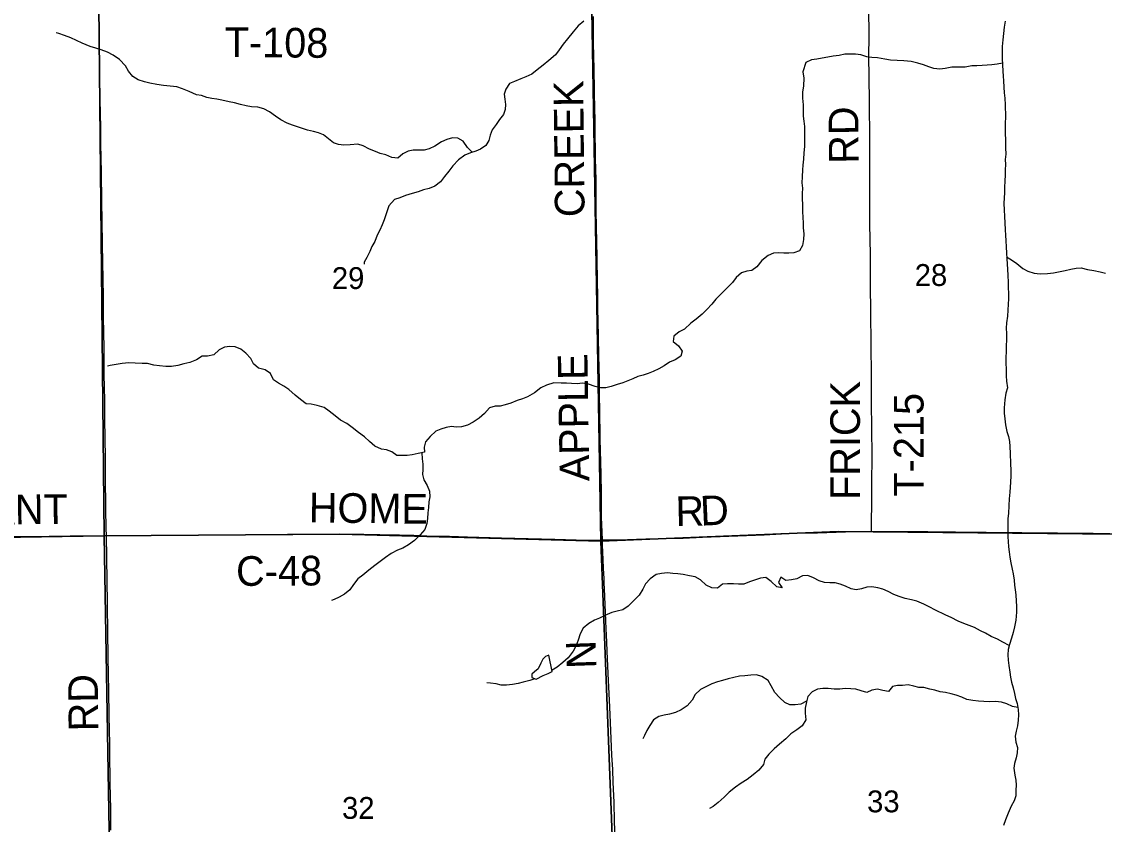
# Model space of a CAD drawing. Extents: x 1985906 to 2360102, y 891258 to 1222054.
# Drawn here: x 2144780 to 2155732, y 1060061 to 1068180 of the extents above; entities that cross this region are included whole.
import ezdxf

# ---------------------------------------------------------------- set-up
doc = ezdxf.new("R2010")
doc.units = 0
for name, color, linetype in [('GM_X_County_Road', 7, 'Continuous'), ('GM_X_County_Road_Text', 7, 'Continuous'), ('GM_X_Minor_Lake', 7, 'Continuous'), ('GM_X_Minor_River', 7, 'Continuous'), ('GM_X_Section', 7, 'Continuous'), ('GM_X_Section_Text', 7, 'Continuous'), ('GM_X_Township_Road', 7, 'Continuous'), ('GM_X_Township_Road_Text', 7, 'Continuous')]:
    doc.layers.add(name, color=color, linetype=linetype)

msp = doc.modelspace()

# ---------------------------------------------------------------- linework, layer by layer
at = {"layer": 'GM_X_County_Road'}
for points in [[(2150655, 1062938), (2150652, 1063021), (2150647, 1063169), (2150646, 1063251), (2150645, 1063312), (2150644, 1063411), (2150641, 1063596), (2150638, 1063727), (2150635, 1063842), (2150633, 1063956), (2150628, 1064267), (2150626, 1064382), (2150625, 1064464), (2150624, 1064546), (2150621, 1064693), (2150619, 1064791), (2150615, 1065004), (2150609, 1065283), (2150607, 1065414), (2150604, 1065546), (2150601, 1065791), (2150597, 1065955), (2150595, 1066103), (2150593, 1066267), (2150592, 1066381), (2150590, 1066578), (2150588, 1066693), (2150586, 1066791), (2150584, 1066906), (2150583, 1067004), (2150583, 1067119), (2150580, 1067218), (2150579, 1067267), (2150575, 1067496), (2150570, 1067693), (2150568, 1067840), (2150566, 1067955), (2150565, 1068086), (2150564, 1068234)], [(2142176, 1062944), (2142288, 1062945), (2142501, 1062948), (2142714, 1062951), (2143058, 1062957), (2143468, 1062962), (2144009, 1062968), (2144320, 1062970), (2144517, 1062971), (2144599, 1062972), (2144845, 1062974), (2145271, 1062980), (2145550, 1062981), (2145637, 1062982)], [(2145637, 1062982), (2145780, 1062983), (2146354, 1062985), (2146666, 1062989), (2147207, 1062992), (2147470, 1062995), (2147781, 1062997), (2147995, 1062997), (2148241, 1062995), (2148404, 1062992), (2148601, 1062989), (2148748, 1062985), (2148879, 1062981), (2149109, 1062975), (2149289, 1062970), (2149633, 1062960), (2150175, 1062947), (2150388, 1062940), (2150568, 1062936), (2150655, 1062938)], [(2150655, 1062938), (2150814, 1062940), (2151093, 1062948), (2151470, 1062957), (2151667, 1062965), (2152290, 1062991), (2152584, 1063005), (2152830, 1063011), (2153207, 1063022), (2153377, 1063022)], [(2153377, 1063022), (2153601, 1063023), (2153946, 1063022), (2154225, 1063021), (2154537, 1063018), (2154898, 1063013), (2155620, 1063005), (2156128, 1062998), (2156424, 1062998), (2156637, 1063002), (2156817, 1063008), (2156981, 1063012), (2157145, 1063015), (2157440, 1063020), (2157768, 1063028), (2158129, 1063036), (2158555, 1063046), (2158845, 1063051)], [(2150786, 1059845), (2150778, 1060091), (2150773, 1060287), (2150765, 1060484), (2150759, 1060615), (2150751, 1060762), (2150747, 1060844), (2150733, 1061172), (2150727, 1061319), (2150718, 1061516), (2150704, 1061811), (2150698, 1061909), (2150692, 1062040), (2150689, 1062121), (2150685, 1062203), (2150678, 1062362), (2150675, 1062446), (2150672, 1062499), (2150671, 1062547), (2150667, 1062649), (2150663, 1062741), (2150657, 1062889), (2150655, 1062938)]]:
    msp.add_lwpolyline(points, dxfattribs=at)
at = {"layer": 'GM_X_Minor_Lake'}
for points in [[(2150112, 1061772), (2150080, 1061760), (2150052, 1061732), (2150032, 1061692), (2150004, 1061634), (2149968, 1061604), (2149940, 1061579), (2149940, 1061545), (2149985, 1061529), (2150056, 1061568), (2150106, 1061586), (2150148, 1061608)], [(2150148, 1061608), (2150112, 1061772)]]:
    msp.add_lwpolyline(points, dxfattribs=at)
at = {"layer": 'GM_X_Minor_River'}
for points in [[(2150466, 1068184), (2150410, 1068138), (2150358, 1068077), (2150301, 1068008), (2150259, 1067954), (2150219, 1067895), (2150180, 1067845), (2150114, 1067786), (2150056, 1067739), (2149996, 1067692), (2149940, 1067650), (2149880, 1067623), (2149828, 1067602), (2149764, 1067574), (2149714, 1067555), (2149678, 1067499), (2149661, 1067448), (2149669, 1067396), (2149674, 1067342), (2149670, 1067292), (2149653, 1067242), (2149615, 1067189), (2149581, 1067139), (2149541, 1067086), (2149520, 1067032), (2149506, 1066977), (2149477, 1066927), (2149423, 1066892), (2149373, 1066870), (2149321, 1066853), (2149262, 1066831), (2149199, 1066784), (2149143, 1066721), (2149101, 1066667), (2149057, 1066614), (2149016, 1066561), (2148960, 1066517), (2148904, 1066492), (2148846, 1066478), (2148790, 1066459), (2148729, 1066442), (2148663, 1066422), (2148605, 1066399), (2148551, 1066383), (2148495, 1066316), (2148470, 1066247), (2148447, 1066175), (2148427, 1066125), (2148405, 1066072), (2148378, 1066020), (2148352, 1065957), (2148324, 1065907), (2148301, 1065854), (2148273, 1065796), (2148245, 1065746), (2148244, 1065728)], [(2154730, 1068184), (2154720, 1068124), (2154713, 1068061), (2154705, 1067997), (2154700, 1067929), (2154699, 1067877), (2154699, 1067806), (2154702, 1067742), (2154704, 1067680), (2154709, 1067630), (2154711, 1067580), (2154716, 1067518), (2154720, 1067460), (2154725, 1067405), (2154729, 1067339), (2154731, 1067217), (2154729, 1067151), (2154728, 1067078), (2154731, 1066956), (2154733, 1066904), (2154734, 1066840), (2154730, 1066785), (2154731, 1066735), (2154729, 1066683), (2154728, 1066627), (2154724, 1066569), (2154723, 1066504), (2154721, 1066448), (2154718, 1066398), (2154716, 1066340), (2154724, 1066147), (2154729, 1066075), (2154733, 1066021), (2154736, 1065963), (2154738, 1065903), (2154741, 1065838), (2154744, 1065786), (2154748, 1065726), (2154753, 1065676), (2154757, 1065612), (2154760, 1065546), (2154761, 1065377), (2154760, 1065323), (2154756, 1065261), (2154753, 1065200), (2154743, 1065134), (2154740, 1065080), (2154742, 1065026), (2154743, 1064965), (2154739, 1064899), (2154738, 1064841), (2154736, 1064785), (2154735, 1064727), (2154738, 1064666), (2154740, 1064598), (2154743, 1064544), (2154751, 1064476), (2154736, 1064422), (2154724, 1064355), (2154719, 1064275), (2154719, 1064219), (2154724, 1064163), (2154733, 1064102), (2154747, 1064036), (2154762, 1063984), (2154772, 1063934), (2154777, 1063884), (2154779, 1063812), (2154782, 1063710), (2154785, 1063641), (2154786, 1063585), (2154784, 1063521), (2154777, 1063421)], [(2149338, 1066859), (2149290, 1066909), (2149245, 1066973), (2149191, 1067001), (2149138, 1067004), (2149082, 1066988), (2149026, 1066963), (2148958, 1066920), (2148904, 1066894), (2148852, 1066879), (2148798, 1066880), (2148740, 1066882), (2148689, 1066871), (2148637, 1066843), (2148584, 1066798), (2148525, 1066806), (2148463, 1066833), (2148408, 1066845), (2148358, 1066866), (2148299, 1066892), (2148235, 1066923), (2148180, 1066941), (2148104, 1066934), (2148040, 1066930), (2147986, 1066937), (2147935, 1066955), (2147885, 1066996), (2147834, 1067034), (2147784, 1067056), (2147731, 1067069), (2147673, 1067083), (2147622, 1067098), (2147572, 1067116), (2147520, 1067133), (2147465, 1067153), (2147403, 1067186), (2147348, 1067224), (2147287, 1067268), (2147231, 1067297), (2147170, 1067315), (2147104, 1067320), (2147052, 1067328), (2146995, 1067343), (2146933, 1067359), (2146878, 1067370), (2146806, 1067386), (2146754, 1067395), (2146703, 1067403), (2146653, 1067414), (2146601, 1067432), (2146550, 1067441), (2146474, 1067475), (2146407, 1067500), (2146349, 1067520), (2146282, 1067529), (2146216, 1067535), (2146149, 1067544), (2146077, 1067559), (2146023, 1067573), (2145960, 1067592), (2145904, 1067626), (2145861, 1067680), (2145830, 1067732), (2145769, 1067797), (2145707, 1067841), (2145648, 1067872), (2145586, 1067896), (2145529, 1067911), (2145473, 1067929), (2145392, 1067964), (2145334, 1067990), (2145277, 1068015), (2145215, 1068041), (2145158, 1068060), (2145128, 1068066)], [(2154701, 1067762), (2154649, 1067750), (2154595, 1067743), (2154545, 1067741), (2154495, 1067736), (2154441, 1067734), (2154390, 1067733), (2154324, 1067719), (2154244, 1067720), (2154190, 1067721), (2154121, 1067705), (2154067, 1067698), (2154007, 1067708), (2153956, 1067723), (2153904, 1067745), (2153844, 1067760), (2153779, 1067778), (2153703, 1067785), (2153568, 1067792), (2153510, 1067801), (2153437, 1067813), (2153381, 1067816), (2153331, 1067824), (2153270, 1067843), (2153216, 1067853), (2153164, 1067852), (2153107, 1067850), (2153051, 1067839), (2152989, 1067831), (2152935, 1067820), (2152877, 1067810), (2152822, 1067801), (2152770, 1067794), (2152714, 1067766), (2152681, 1067673), (2152691, 1067609), (2152688, 1067531), (2152679, 1067467), (2152679, 1067408), (2152684, 1067338), (2152684, 1067284), (2152687, 1067224), (2152693, 1067174), (2152700, 1067120), (2152699, 1067055), (2152699, 1066997), (2152700, 1066917), (2152692, 1066855), (2152689, 1066790), (2152683, 1066730), (2152680, 1066680), (2152676, 1066612), (2152673, 1066549), (2152677, 1066495), (2152676, 1066441), (2152674, 1066391), (2152677, 1066329), (2152680, 1066261), (2152682, 1066200), (2152687, 1066146), (2152687, 1066094), (2152692, 1066034), (2152688, 1065978), (2152677, 1065917), (2152647, 1065863), (2152591, 1065842), (2152541, 1065840), (2152490, 1065839), (2152436, 1065841), (2152384, 1065838), (2152332, 1065814), (2152268, 1065763), (2152216, 1065702), (2152165, 1065662), (2152114, 1065655), (2152060, 1065641), (2152008, 1065592), (2151971, 1065542), (2151857, 1065426), (2151801, 1065373), (2151760, 1065323), (2151712, 1065270), (2151664, 1065220), (2151604, 1065171), (2151550, 1065130), (2151485, 1065070), (2151431, 1065043), (2151377, 1064998), (2151369, 1064946), (2151424, 1064900), (2151463, 1064847), (2151447, 1064796), (2151391, 1064760), (2151335, 1064735), (2151281, 1064700), (2151227, 1064670), (2151169, 1064641), (2151119, 1064623), (2151067, 1064606), (2151013, 1064592), (2150961, 1064569)], [(2154743, 1065802), (2154794, 1065771), (2154848, 1065733), (2154907, 1065683), (2154958, 1065656), (2155022, 1065636), (2155082, 1065631), (2155157, 1065634), (2155217, 1065640), (2155285, 1065653), (2155335, 1065663), (2155392, 1065676), (2155446, 1065686), (2155498, 1065691), (2155560, 1065673), (2155625, 1065662), (2155689, 1065649), (2155744, 1065635)], [(2150961, 1064569), (2150911, 1064548), (2150861, 1064526), (2150805, 1064509), (2150742, 1064489), (2150690, 1064476), (2150636, 1064478), (2150582, 1064489), (2150515, 1064513), (2150455, 1064522), (2150399, 1064518), (2150342, 1064519), (2150292, 1064523), (2150238, 1064522), (2150165, 1064527), (2150089, 1064503), (2150031, 1064478), (2149967, 1064425), (2149897, 1064384), (2149847, 1064366), (2149791, 1064347), (2149729, 1064323), (2149671, 1064304), (2149619, 1064292), (2149569, 1064291), (2149511, 1064274), (2149463, 1064218), (2149409, 1064171), (2149349, 1064130), (2149289, 1064098), (2149231, 1064083), (2149177, 1064079), (2149127, 1064084), (2149074, 1064076), (2149022, 1064057), (2148970, 1064037), (2148914, 1063984), (2148865, 1063931), (2148853, 1063875), (2148854, 1063825), (2148791, 1063812), (2148731, 1063800), (2148681, 1063791), (2148629, 1063791), (2148575, 1063792), (2148524, 1063830), (2148472, 1063849), (2148421, 1063857), (2148353, 1063886), (2148300, 1063932), (2148247, 1063982), (2148187, 1064025), (2148124, 1064075), (2148069, 1064115), (2148007, 1064150), (2147952, 1064192), (2147891, 1064241), (2147839, 1064277), (2147768, 1064298), (2147710, 1064310), (2147658, 1064315), (2147601, 1064359), (2147546, 1064401), (2147483, 1064460), (2147431, 1064492), (2147380, 1064525), (2147328, 1064557), (2147297, 1064623), (2147245, 1064657), (2147176, 1064674), (2147125, 1064718), (2147099, 1064774), (2147048, 1064827), (2146998, 1064869), (2146941, 1064891), (2146887, 1064894), (2146831, 1064888), (2146777, 1064861), (2146723, 1064810), (2146661, 1064798), (2146606, 1064797), (2146548, 1064760), (2146480, 1064734), (2146420, 1064719), (2146360, 1064703), (2146296, 1064692), (2146240, 1064691), (2146173, 1064699), (2146117, 1064706), (2146054, 1064722), (2145998, 1064721), (2145928, 1064725), (2145864, 1064728), (2145797, 1064721), (2145737, 1064711), (2145677, 1064704), (2145649, 1064696)], [(2148828, 1063820), (2148832, 1063760), (2148839, 1063704), (2148839, 1063652), (2148834, 1063600), (2148848, 1063546), (2148883, 1063488), (2148905, 1063432), (2148908, 1063374), (2148900, 1063324), (2148897, 1063267), (2148889, 1063211), (2148884, 1063155), (2148878, 1063103), (2148857, 1063042), (2148811, 1062990), (2148753, 1062933), (2148693, 1062890), (2148635, 1062856), (2148583, 1062833), (2148519, 1062800), (2148461, 1062762), (2148354, 1062680), (2148292, 1062632), (2148232, 1062583), (2148180, 1062544), (2148138, 1062488), (2148099, 1062435), (2148047, 1062390), (2147993, 1062360), (2147941, 1062335), (2147913, 1062327)], [(2154777, 1063421), (2154770, 1063354), (2154766, 1063288), (2154761, 1063204), (2154757, 1063154), (2154754, 1063033), (2154755, 1062971), (2154759, 1062921), (2154764, 1062869), (2154770, 1062819), (2154777, 1062764), (2154787, 1062706), (2154800, 1062644), (2154811, 1062594), (2154819, 1062532), (2154824, 1062482), (2154830, 1062432), (2154835, 1062382), (2154839, 1062319), (2154842, 1062269), (2154842, 1062207), (2154835, 1062127), (2154823, 1062060), (2154810, 1062002), (2154792, 1061944), (2154771, 1061881), (2154759, 1061829), (2154756, 1061777), (2154758, 1061723), (2154765, 1061667), (2154775, 1061602), (2154784, 1061550), (2154792, 1061498), (2154809, 1061442), (2154823, 1061384), (2154832, 1061334), (2154849, 1061282), (2154859, 1061224), (2154862, 1061168), (2154860, 1061116), (2154853, 1061059), (2154841, 1061003), (2154829, 1060953), (2154836, 1060893), (2154853, 1060837), (2154851, 1060784), (2154839, 1060734), (2154822, 1060678), (2154818, 1060628), (2154825, 1060559), (2154835, 1060507), (2154840, 1060457), (2154838, 1060407), (2154835, 1060351), (2154821, 1060300), (2154790, 1060246), (2154758, 1060173), (2154733, 1060107), (2154711, 1060049)], [(2154768, 1061870), (2154706, 1061905), (2154650, 1061936), (2154587, 1061960), (2154531, 1061994), (2154478, 1062019), (2154418, 1062051), (2154363, 1062072), (2154311, 1062094), (2154254, 1062117), (2154184, 1062153), (2154129, 1062176), (2154016, 1062232), (2153966, 1062257), (2153905, 1062287), (2153834, 1062318), (2153780, 1062332), (2153718, 1062347), (2153657, 1062367), (2153601, 1062386), (2153546, 1062416), (2153492, 1062439), (2153441, 1062455), (2153379, 1062464), (2153329, 1062462), (2153275, 1062445), (2153223, 1062435), (2153172, 1062442), (2153112, 1062472), (2153061, 1062490), (2153009, 1062505), (2152955, 1062505), (2152902, 1062506), (2152846, 1062526), (2152791, 1062555), (2152733, 1062577), (2152677, 1062574), (2152623, 1062544), (2152569, 1062533), (2152510, 1062529), (2152460, 1062560), (2152436, 1062506), (2152473, 1062454), (2152418, 1062465), (2152362, 1062519), (2152307, 1062557), (2152255, 1062552), (2152141, 1062513), (2152085, 1062492), (2152030, 1062492), (2151980, 1062493), (2151920, 1062495), (2151870, 1062490), (2151818, 1062450), (2151761, 1062455), (2151705, 1062479), (2151648, 1062533), (2151592, 1062564), (2151535, 1062576), (2151473, 1062587), (2151419, 1062595), (2151366, 1062600), (2151312, 1062604), (2151254, 1062599), (2151198, 1062589), (2151138, 1062546), (2151090, 1062493), (2151062, 1062441), (2151025, 1062378), (2150971, 1062326), (2150915, 1062267), (2150863, 1062232), (2150805, 1062218), (2150749, 1062203), (2150679, 1062174), (2150625, 1062148), (2150575, 1062125), (2150519, 1062093), (2150461, 1062046), (2150429, 1061989), (2150408, 1061923), (2150390, 1061871), (2150359, 1061814), (2150307, 1061747), (2150253, 1061699), (2150197, 1061650), (2150146, 1061620)], [(2152720, 1061307), (2152662, 1061278), (2152606, 1061271), (2152552, 1061271), (2152499, 1061294), (2152447, 1061344), (2152400, 1061396), (2152361, 1061462), (2152331, 1061515), (2152268, 1061557), (2152212, 1061573), (2152157, 1061570), (2152097, 1061563), (2152043, 1061561), (2151983, 1061548), (2151927, 1061532), (2151868, 1061517), (2151818, 1061503), (2151760, 1061482), (2151706, 1061457), (2151648, 1061425), (2151594, 1061374), (2151563, 1061316), (2151513, 1061261), (2151453, 1061218), (2151395, 1061194), (2151335, 1061175), (2151279, 1061164), (2151227, 1061152), (2151171, 1061117), (2151133, 1061061), (2151105, 1061010), (2151080, 1060960), (2151064, 1060926)], [(2149971, 1061534), (2149919, 1061515), (2149853, 1061498), (2149801, 1061486), (2149745, 1061475), (2149683, 1061469), (2149630, 1061470), (2149580, 1061482), (2149522, 1061491), (2149484, 1061493)], [(2154856, 1061242), (2154803, 1061254), (2154744, 1061279), (2154690, 1061297), (2154631, 1061304), (2154573, 1061302), (2154513, 1061305), (2154458, 1061307), (2154402, 1061314), (2154340, 1061325), (2154289, 1061347), (2154233, 1061369), (2154183, 1061382), (2154126, 1061396), (2154070, 1061403), (2154017, 1061419), (2153965, 1061430), (2153907, 1061446), (2153856, 1061447), (2153804, 1061459), (2153746, 1061472), (2153691, 1061466), (2153639, 1061465), (2153589, 1061455), (2153547, 1061404), (2153491, 1061416), (2153437, 1061427), (2153380, 1061419), (2153328, 1061394), (2153272, 1061412), (2153218, 1061427), (2153167, 1061433), (2153111, 1061434), (2153057, 1061428), (2152999, 1061429), (2152938, 1061435), (2152886, 1061436), (2152830, 1061428), (2152776, 1061403), (2152734, 1061353), (2152718, 1061300), (2152705, 1061238), (2152705, 1061186), (2152712, 1061118), (2152674, 1061059), (2152620, 1061018), (2152561, 1060976), (2152509, 1060927), (2152447, 1060872), (2152393, 1060824), (2152337, 1060771), (2152296, 1060720), (2152284, 1060666), (2152238, 1060610), (2152181, 1060561), (2152119, 1060516), (2152057, 1060477), (2152001, 1060437), (2151937, 1060386), (2151885, 1060337), (2151825, 1060283), (2151774, 1060242), (2151738, 1060222)]]:
    msp.add_lwpolyline(points, dxfattribs=at)
at = {"layer": 'GM_X_Section'}
for points in [[(2140244, 1068237), (2145561, 1068347), (2145616, 1062978), (2140320, 1062894)], [(2150549, 1068297), (2150640, 1062927), (2147999, 1062998), (2145616, 1062978), (2145561, 1068347)], [(2150549, 1068297), (2156126, 1068406), (2156215, 1062993), (2153039, 1063023), (2150640, 1062927)], [(2140320, 1062894), (2145616, 1062978), (2145705, 1057613), (2145240, 1057612), (2140407, 1057541)], [(2150640, 1062927), (2150840, 1057661), (2150478, 1057658), (2145705, 1057613), (2145616, 1062978), (2147999, 1062998)], [(2156215, 1062993), (2156331, 1057752), (2155875, 1057749), (2150840, 1057661), (2150640, 1062927), (2153039, 1063023)]]:
    msp.add_lwpolyline(points, close=True, dxfattribs=at)
at = {"layer": 'GM_X_Township_Road'}
for points in [[(2145637, 1062982), (2145636, 1063054), (2145633, 1063251), (2145630, 1063580), (2145628, 1063744), (2145625, 1063990), (2145622, 1064137), (2145621, 1064334), (2145618, 1064498), (2145616, 1064596), (2145615, 1064695), (2145614, 1064892), (2145612, 1065023), (2145609, 1065204), (2145608, 1065401), (2145598, 1065924), (2145594, 1066171), (2145593, 1066351), (2145589, 1066663), (2145585, 1066794), (2145582, 1066953), (2145580, 1067121), (2145578, 1067241), (2145576, 1067399), (2145572, 1067581), (2145571, 1067682), (2145569, 1067860), (2145567, 1067959), (2145567, 1068057), (2145564, 1068237)], [(2153377, 1063022), (2153377, 1063041), (2153377, 1063100), (2153379, 1063327), (2153380, 1063524), (2153382, 1063771), (2153379, 1064082), (2153377, 1064312), (2153375, 1064657), (2153373, 1064854), (2153372, 1064985), (2153370, 1065166), (2153369, 1065330), (2153368, 1065428), (2153367, 1065510), (2153366, 1065658), (2153365, 1065823), (2153361, 1066134), (2153360, 1066446), (2153359, 1066987), (2153357, 1067365), (2153354, 1067627), (2153350, 1067824), (2153352, 1068037), (2153349, 1068316)], [(2145682, 1060003), (2145681, 1060216), (2145675, 1060479), (2145672, 1060791), (2145672, 1060858), (2145669, 1061034), (2145667, 1061140), (2145665, 1061234), (2145663, 1061338), (2145661, 1061433), (2145659, 1061554), (2145656, 1061775), (2145653, 1061988), (2145647, 1062299), (2145637, 1062982)]]:
    msp.add_lwpolyline(points, dxfattribs=at)

# ---------------------------------------------------------------- texts
at = {"layer": 'GM_X_County_Road_Text'}
for s, rotation, p in [('CREEK', 90.6205, (2150475, 1066204)), ('APPLE', 90.8928, (2150523, 1063533)), ('HOME', 359.2979, (2147684, 1063116)), ('PLEASANT', 0.535, (2143152, 1063081)), ('R', 1.2217, (2151397, 1063077)), ('D', 2.5809, (2151650, 1063082)), ('C-48', 0.3445, (2146950, 1062473)), ('N', 91.9117, (2150594, 1061639))]:
    msp.add_text(s, height=300, rotation=rotation, dxfattribs=at).set_placement(p)
at = {"layer": 'GM_X_Section_Text'}
for s, p in [('28', (2153814, 1065507)), ('29', (2147918, 1065476)), ('32', (2148021, 1060117)), ('33', (2153332, 1060183))]:
    msp.add_text(s, height=221, rotation=0, dxfattribs=at).set_placement(p)
at = {"layer": 'GM_X_Township_Road_Text'}
for s, rotation, p in [('T-108', 359.4362, (2146833, 1067824)), ('RD', 90.4898, (2153247, 1066744)), ('FRICK', 90, (2153260, 1063342)), ('T-215', 90, (2153903, 1063377)), ('RD', 90.4825, (2145555, 1061003))]:
    msp.add_text(s, height=300, rotation=rotation, dxfattribs=at).set_placement(p)

doc.saveas('drawing.dxf')
